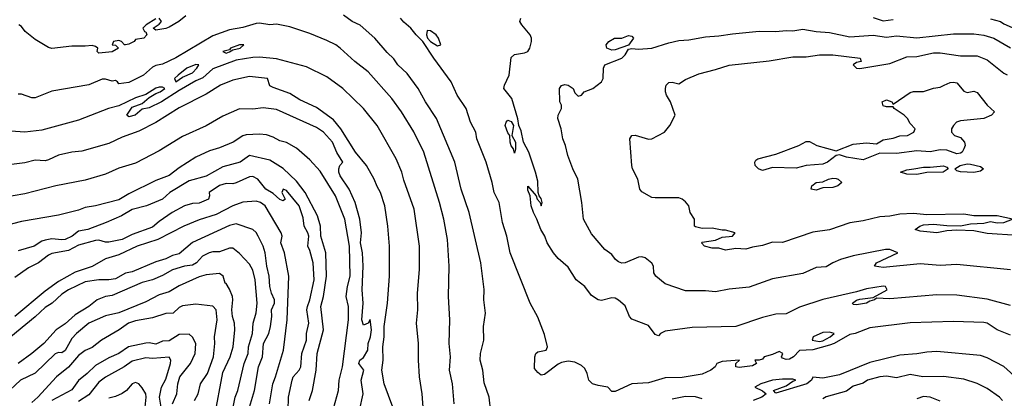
# Model space of a CAD drawing. Header units: metres. Extents: x -46681 to -43747, y -240911 to -237677.
# Tile 438 of 656: x -44839 to -44693, y -239564 to -239508. Entities that reach past the tile are written whole.
import ezdxf

# ---------------------------------------------------------------- set-up
doc = ezdxf.new("R2010")
doc.units = ezdxf.units.M
doc.layers.add('CONTOUR_INDEX', color=1, linetype='Continuous')
doc.layers.add('CONTOUR_INTER', color=3, linetype='Continuous')

msp = doc.modelspace()

# ---------------------------------------------------------------- linework, layer by layer
at = {"layer": 'CONTOUR_INDEX'}
for points, elevation in [([(-44691.6, -239554.8), (-44693.6, -239554.02), (-44695.1, -239553.02), (-44695.6, -239552.9), (-44700.1, -239552.73), (-44706.6, -239552.97), (-44712.6, -239553.69), (-44714.77, -239554.52), (-44715.6, -239554.7), (-44717.91, -239556.02), (-44718.6, -239556.26), (-44721.1, -239556.99), (-44723.1, -239557.07), (-44723.96, -239558.02), (-44724.6, -239558.37), (-44725.1, -239558.43), (-44725.6, -239558.2), (-44725.78, -239558.02), (-44725.59, -239557.52), (-44726.1, -239557.2), (-44727.1, -239557.68), (-44728.35, -239558.02), (-44728.6, -239558.37), (-44729.1, -239558.51), (-44729.77, -239558.52), (-44729.49, -239559.02), (-44730.1, -239559.38), (-44732.1, -239559.63), (-44732.6, -239559.53), (-44732.59, -239559.02), (-44732.02, -239558.52), (-44734.6, -239558.69), (-44735.42, -239559.02), (-44735.65, -239559.52), (-44736.29, -239560.02), (-44737.6, -239560.61), (-44740.6, -239561.09), (-44743.1, -239561.16), (-44745.6, -239561.88), (-44748.1, -239562.04), (-44750.6, -239563.19), (-44751.1, -239563.21), (-44751.69, -239562.52), (-44753.1, -239562.31), (-44753.95, -239562.02), (-44754.5, -239561.52), (-44754.75, -239560.52), (-44755.1, -239559.76), (-44755.6, -239559.33), (-44756.6, -239558.81), (-44757.6, -239558.68), (-44758.6, -239558.86), (-44759.1, -239559.1), (-44761.1, -239560.67), (-44761.6, -239560.73), (-44762.1, -239560.36), (-44762.6, -239559.75), (-44762.56, -239558.02), (-44762.4, -239557.52), (-44762.1, -239557.29), (-44760.86, -239557.02), (-44760.66, -239556.52), (-44761.1, -239554.68), (-44762.1, -239552.11), (-44763.24, -239550.02), (-44766.23, -239542.52), (-44766.75, -239540.02), (-44767.38, -239538.02), (-44767.86, -239535.02), (-44768.64, -239533.52), (-44768.94, -239532.02), (-44769.81, -239529.02), (-44771.21, -239525.52), (-44771.38, -239524.52), (-44772.15, -239523.02), (-44772.81, -239521.02), (-44774.13, -239519.02), (-44775.06, -239517.02), (-44777.61, -239513.52), (-44779.26, -239511.02), (-44780.28, -239510.02), (-44781.03, -239509.02), (-44782.1, -239508.12), (-44782.62, -239507.52)], 105), ([(-44778.6, -239509.39), (-44778.71, -239510.02), (-44778.55, -239510.52), (-44778.13, -239511.02), (-44777.1, -239511.69), (-44776.6, -239511.53), (-44776.94, -239510.52), (-44777.27, -239510.02), (-44778.1, -239509.41), (-44778.6, -239509.39)], 105), ([(-44788.7, -239566.02), (-44788.16, -239563.52), (-44788.44, -239561.52), (-44788.07, -239560.02), (-44788.8, -239559.02), (-44788.64, -239558.52), (-44788.1, -239558.11), (-44787.49, -239557.02), (-44787.43, -239556.02), (-44787.05, -239555.02), (-44786.94, -239554.02), (-44787.1, -239552.45), (-44787.44, -239553.02), (-44788.1, -239553.3), (-44788.37, -239552.52), (-44788.17, -239550.02), (-44788.3, -239548.02), (-44788.16, -239544.52), (-44788.25, -239542.52), (-44788.54, -239541.02), (-44788.43, -239539.52), (-44788.66, -239537.52), (-44789.34, -239535.02), (-44790.27, -239533.02), (-44791.6, -239531.02), (-44791.77, -239530.52), (-44791.8, -239530.02), (-44791.65, -239529.52), (-44791.19, -239529.02), (-44792.1, -239527.56), (-44792.74, -239526.02), (-44794.1, -239524.52), (-44795.1, -239523.83), (-44801.1, -239521.18), (-44803.1, -239520.93), (-44804.6, -239521.11), (-44806.6, -239521.07), (-44809.1, -239522.13), (-44811.6, -239523.6), (-44815.1, -239525.16), (-44818.6, -239527.3), (-44822.1, -239529.16), (-44824.6, -239529.88), (-44826.6, -239530.81), (-44829.6, -239531.68), (-44833.98, -239532.52), (-44838.6, -239533.71), (-44842.1, -239534.31)], 100), ([(-44805.26, -239566.02), (-44804.36, -239563.02), (-44803.76, -239559.52), (-44803.16, -239558.02), (-44803.02, -239556.02), (-44802.24, -239554.52), (-44801.96, -239553.52), (-44801.78, -239552.02), (-44801.82, -239551.02), (-44801.39, -239550.02), (-44801.37, -239549.52), (-44801.83, -239548.52), (-44802.08, -239547.52), (-44802.17, -239546.02), (-44802.54, -239544.52), (-44802.76, -239542.52), (-44803.07, -239541.52), (-44803.8, -239540.02), (-44804.1, -239539.51), (-44804.6, -239539.03), (-44807.1, -239538.2), (-44808.1, -239538.47), (-44813.6, -239541), (-44815.6, -239542.67), (-44816.6, -239542.91), (-44817.6, -239543.42), (-44819.1, -239543.87), (-44822.6, -239545.36), (-44823.6, -239545.57), (-44825.1, -239546.37), (-44826.1, -239546.56), (-44827.6, -239546.55), (-44829.6, -239546.85), (-44832.1, -239548.04), (-44833.1, -239548.68), (-44834.55, -239550.02), (-44835.6, -239550.68), (-44837.1, -239552.07), (-44842.1, -239556.17)], 95), ([(-44719.6, -239554.41), (-44721.07, -239555.02), (-44721.2, -239555.52), (-44720.1, -239555.72), (-44719.6, -239555.61), (-44718.52, -239555.02), (-44717.91, -239554.52), (-44718.6, -239554.35), (-44719.6, -239554.41)], 105), ([(-44818.3, -239565.52), (-44818.52, -239564.02), (-44818.26, -239562.52), (-44817.6, -239561.35), (-44816.89, -239559.02), (-44816.84, -239558.52), (-44817.1, -239558.08), (-44819.6, -239558.29), (-44820.6, -239558.16), (-44822.6, -239558.65), (-44823.82, -239559.52), (-44826.6, -239561.05), (-44827.6, -239561.78), (-44829.1, -239563.66), (-44830.6, -239564.7)], 90)]:
    msp.add_lwpolyline(points, dxfattribs=dict(at, elevation=elevation))
at = {"layer": 'CONTOUR_INTER'}
for points, elevation in [([(-44814.6, -239507.21), (-44815.65, -239508.02), (-44817.1, -239508.87), (-44817.6, -239509.09), (-44819.1, -239509.34), (-44819.47, -239509.02), (-44818.6, -239508.42), (-44818.26, -239508.02), (-44818.58, -239507.52)], 104), ([(-44769.1, -239566.2), (-44769.35, -239564.02), (-44770.1, -239561.9), (-44770.32, -239560.02), (-44770.69, -239558.52), (-44770.67, -239557.52), (-44770.19, -239555.52), (-44770.23, -239553.52), (-44769.91, -239551.52), (-44770.16, -239549.52), (-44770.1, -239547.96), (-44770.6, -239544.02), (-44772.36, -239536.52), (-44773.55, -239533.02), (-44774.51, -239529.02), (-44777.25, -239522.52), (-44778.86, -239520.02), (-44779.97, -239518.02), (-44781.6, -239515.81), (-44782.98, -239514.52), (-44783.6, -239513.62), (-44784.6, -239512.66), (-44786.42, -239510.52), (-44788.6, -239508.61), (-44789.82, -239508.02), (-44791.1, -239507.1)], 104), ([(-44712.1, -239507.43), (-44710.6, -239507.95), (-44709.1, -239507.75)], 106), ([(-44774.6, -239565.02), (-44774.86, -239562.02), (-44775.28, -239560.02), (-44775.14, -239558.02), (-44775.32, -239556.02), (-44775.22, -239552.52), (-44775.44, -239549.02), (-44775.35, -239544.52), (-44775.58, -239540.52), (-44776.14, -239537.52), (-44776.76, -239535.02), (-44779.12, -239527.52), (-44780.6, -239524.49), (-44782.45, -239521.52), (-44783.87, -239519.52), (-44787.4, -239515.52), (-44789.4, -239514.02), (-44791.6, -239512.01), (-44792.24, -239511.52), (-44793.6, -239510.85), (-44796.1, -239509.82), (-44799.1, -239508.84), (-44801.1, -239508.43), (-44802.1, -239508.55), (-44803.6, -239508.29), (-44804.1, -239508.35), (-44806.1, -239508.94), (-44808.1, -239509.28), (-44810.6, -239510.16), (-44816.1, -239513.44), (-44818.1, -239514.41), (-44819.1, -239514.59), (-44819.6, -239514.84), (-44820.93, -239516.02), (-44823.1, -239517.14), (-44824.6, -239517.34), (-44824.79, -239517.02), (-44825.1, -239516.82), (-44825.6, -239516.92), (-44826.6, -239516.64), (-44827.1, -239516.65), (-44829.1, -239517.5), (-44834.6, -239518.43), (-44837.1, -239519.42), (-44837.6, -239519.4), (-44839.1, -239518.88), (-44839.6, -239518.86)], 103), ([(-44819.1, -239507.62), (-44820.54, -239508.52), (-44821.02, -239509.02), (-44820.78, -239509.52), (-44820.6, -239509.57), (-44820.43, -239510.02), (-44820.88, -239510.52), (-44822.1, -239510.74), (-44822.33, -239511.02), (-44823.1, -239511.42), (-44823.6, -239511.54), (-44823.76, -239511.52), (-44824.21, -239511.02), (-44824.6, -239510.89), (-44825.4, -239511.02), (-44825.59, -239511.52), (-44825.1, -239511.59), (-44824.67, -239512.02), (-44825.6, -239512.58), (-44827.6, -239512.78), (-44827.81, -239512.52), (-44827.76, -239512.02), (-44828.1, -239511.76), (-44828.6, -239511.62), (-44829.6, -239511.74), (-44831.6, -239511.73), (-44834.6, -239512.07), (-44835.1, -239511.91), (-44837.1, -239510.73), (-44838.56, -239509.52), (-44839.1, -239508.8), (-44839.51, -239508.52)], 104), ([(-44691.6, -239550.37), (-44695.1, -239549.4), (-44699.6, -239548.83), (-44702.6, -239548.77), (-44709.6, -239549.38), (-44711.6, -239549.27), (-44711.88, -239549.52), (-44712.6, -239549.7), (-44713.1, -239550.03), (-44714.6, -239550.29), (-44715.1, -239550.24), (-44715.2, -239550.02), (-44714.6, -239549.59), (-44714.1, -239549.41), (-44712.1, -239549.17), (-44710.01, -239548.02), (-44710.24, -239547.52), (-44710.6, -239547.47), (-44713.1, -239547.87), (-44714.6, -239548.34), (-44719.6, -239549.49), (-44723.1, -239550.63), (-44725.1, -239551.61), (-44726.6, -239551.64), (-44728.6, -239552.17), (-44732.6, -239553.51), (-44739.1, -239553.63), (-44743.1, -239554.2), (-44743.83, -239554.52), (-44744.1, -239554.87), (-44744.6, -239554.7), (-44745.6, -239553.37), (-44748.1, -239552.41), (-44748.43, -239552.02), (-44749.1, -239550.4), (-44750.1, -239549.57), (-44750.6, -239549.3), (-44751.1, -239549.24), (-44752.6, -239549.63), (-44753.1, -239549.53), (-44754.1, -239548.86), (-44755.1, -239547.52), (-44756.39, -239546.52), (-44757.6, -239544.68), (-44759.1, -239543.38), (-44759.78, -239542.52), (-44760.71, -239541.02), (-44761.06, -239540.02), (-44761.69, -239539.02), (-44762.25, -239537.52), (-44762.78, -239536.52), (-44763.13, -239535.52), (-44763.27, -239534.02), (-44763.6, -239533.17), (-44763.6, -239532.59), (-44762.35, -239534.02), (-44762.2, -239534.52), (-44761.77, -239535.02), (-44761.6, -239535.49), (-44761.48, -239535.02), (-44761.6, -239534.43), (-44761.93, -239534.02), (-44762.04, -239533.52), (-44762.1, -239531.86), (-44762.44, -239530.52), (-44763.47, -239527.52), (-44764.25, -239526.02), (-44764.6, -239524.36), (-44764.95, -239523.52), (-44765.1, -239522.54), (-44765.99, -239519.52), (-44767.19, -239518.02), (-44767.1, -239517.52), (-44766.38, -239516.02), (-44766.1, -239513.42), (-44765.6, -239512.97), (-44764.1, -239512.72), (-44763.61, -239512.52), (-44763.33, -239512.02), (-44763.05, -239511.02), (-44763.04, -239510.52), (-44763.27, -239510.02), (-44764.51, -239508.52), (-44764.79, -239508.02), (-44764.65, -239507.52)], 106), ([(-44694.6, -239507.64), (-44693.12, -239508.02), (-44692.6, -239508.37), (-44689.6, -239509.73)], 106), ([(-44691.6, -239545.05), (-44699.6, -239544.24), (-44702.1, -239544.42), (-44705.1, -239544.14), (-44710.6, -239544.72), (-44711.89, -239544.52), (-44711.62, -239544.02), (-44708.44, -239542.52), (-44709.6, -239542), (-44710.25, -239542.02), (-44715.1, -239542.96), (-44716.96, -239543.52), (-44718.11, -239544.02), (-44719.1, -239544.63), (-44720.6, -239544.72), (-44722.6, -239545.6), (-44727.1, -239546.37), (-44730.6, -239547.62), (-44733.6, -239547.93), (-44735.6, -239548.35), (-44737.1, -239548.18), (-44740.1, -239548.2), (-44743.1, -239547.13), (-44744.53, -239546.02), (-44744.8, -239545.52), (-44744.88, -239544.52), (-44745.1, -239544.07), (-44746.1, -239543.28), (-44746.6, -239543.12), (-44747.1, -239543.15), (-44749.1, -239544.02), (-44749.6, -239544.04), (-44750.1, -239543.88), (-44750.55, -239543.52), (-44751.1, -239542.79), (-44752.1, -239542.02), (-44754.1, -239539.71), (-44755.3, -239537.52), (-44755.57, -239535.02), (-44756.16, -239531.52), (-44756.89, -239530.02), (-44757.65, -239528.02), (-44757.99, -239526.52), (-44758.39, -239525.52), (-44758.62, -239524.02), (-44759.13, -239522.52), (-44759.1, -239522.01), (-44758.58, -239521.02), (-44758.57, -239520.52), (-44758.85, -239520.02), (-44758.89, -239518.02), (-44758.6, -239517.58), (-44758.1, -239517.45), (-44757.6, -239517.51), (-44756.85, -239518.02), (-44756.6, -239518.67), (-44756.1, -239519.16), (-44755.6, -239519.01), (-44755.21, -239518.52), (-44753.92, -239518.02), (-44752.62, -239517.02), (-44752.36, -239516.52), (-44752.3, -239515.02), (-44752.1, -239514.52), (-44749.6, -239513.52), (-44749.11, -239513.02), (-44748.6, -239512.15), (-44748.1, -239512.05), (-44747.1, -239512.17), (-44745.1, -239512.03), (-44742.6, -239511.2), (-44741.1, -239510.88), (-44739.6, -239510.76), (-44737.1, -239510.34), (-44735.1, -239510.2), (-44733.1, -239509.86), (-44729.1, -239509.46), (-44726.6, -239509.54), (-44725.1, -239509.37), (-44724.1, -239509.42), (-44722.6, -239509.18), (-44720.6, -239509.52), (-44718.6, -239509.67), (-44715.6, -239510.33), (-44712.1, -239510.09), (-44710.1, -239510.36), (-44708.6, -239510.2), (-44705.6, -239510.48), (-44700.1, -239509.86), (-44697.1, -239509.88), (-44695.6, -239510.09), (-44694.1, -239510.55), (-44691.6, -239511.95)], 107), ([(-44750.66, -239510.52), (-44749.6, -239510.51), (-44748.6, -239510.14), (-44748.1, -239510.21), (-44747.83, -239510.52), (-44748.6, -239511.58), (-44750.6, -239512.26), (-44751.1, -239512.3), (-44751.84, -239512.02), (-44751.91, -239511.52), (-44751.51, -239511.02), (-44750.66, -239510.52)], 107), ([(-44806.6, -239511.51), (-44807.94, -239512.02), (-44808.1, -239512.26), (-44809.07, -239512.52), (-44808.6, -239512.74), (-44808.1, -239512.58), (-44807.6, -239512.27), (-44806.5, -239512.02), (-44805.96, -239511.52), (-44806.6, -239511.51)], 102), ([(-44690.6, -239539.96), (-44695.1, -239539.65), (-44697.1, -239539.23), (-44699.6, -239539.13), (-44701.1, -239539.22), (-44702.6, -239539.53), (-44705.1, -239539.3), (-44705.85, -239539.02), (-44705.13, -239538.52), (-44704.6, -239538.37), (-44703.1, -239538.23), (-44701.1, -239538.45), (-44699.1, -239538.48), (-44697.6, -239538.19), (-44695.6, -239538.08), (-44694.6, -239537.86), (-44693.6, -239538.06), (-44692.6, -239538.02), (-44691.32, -239537.52), (-44693.6, -239536.99), (-44697.1, -239536.98), (-44698.6, -239536.76), (-44704.1, -239536.86), (-44706.1, -239536.68), (-44708.1, -239536.77), (-44709.6, -239537.07), (-44711.1, -239537.15), (-44713.6, -239537.77), (-44715.6, -239538.03), (-44718.6, -239539.07), (-44721.1, -239539.42), (-44725.6, -239540.96), (-44727.1, -239540.93), (-44728.6, -239541.45), (-44730.1, -239541.66), (-44731.1, -239541.95), (-44732.6, -239541.89), (-44734.1, -239542.1), (-44735.1, -239541.83), (-44736.1, -239541.82), (-44737.26, -239541.52), (-44737.72, -239541.02), (-44737.6, -239540.93), (-44735.6, -239540.62), (-44734.6, -239540.18), (-44733.1, -239540.04), (-44732.66, -239539.52), (-44734.1, -239539.12), (-44734.6, -239539.14), (-44736.1, -239538.86), (-44737.6, -239538.88), (-44738.6, -239538.66), (-44738.76, -239538.52), (-44738.75, -239537.52), (-44739.37, -239536.52), (-44739.61, -239535.52), (-44740.1, -239534.9), (-44740.6, -239534.53), (-44741.1, -239534.3), (-44744.6, -239534.34), (-44745.1, -239534.25), (-44746.6, -239533.42), (-44746.91, -239533.02), (-44747.19, -239531.52), (-44747.98, -239530.02), (-44748.09, -239529.52), (-44748.41, -239525.52), (-44748.1, -239525.04), (-44747.6, -239525), (-44745.6, -239525.58), (-44745.1, -239525.51), (-44743.21, -239524.52), (-44742.43, -239523.52), (-44741.64, -239522.02), (-44742.35, -239520.02), (-44742.91, -239519.02), (-44743.06, -239518.52), (-44743.09, -239518.02), (-44742.96, -239517.52), (-44742.6, -239517.15), (-44742.1, -239517.1), (-44741.1, -239517.32), (-44740.1, -239516.7), (-44738.1, -239515.85), (-44735.6, -239515.21), (-44733.6, -239514.54), (-44727.6, -239513.9), (-44724.1, -239513.33), (-44722.1, -239513.29), (-44720.1, -239513.01), (-44718.1, -239513.02), (-44714.03, -239513.52), (-44713.9, -239514.02), (-44714.6, -239514.17), (-44715.1, -239514.52), (-44714.6, -239514.99), (-44714.1, -239515.03), (-44709.6, -239514.28), (-44707.1, -239513.29), (-44705.6, -239513.27), (-44703.1, -239512.71), (-44702.1, -239512.73), (-44699.1, -239513.15), (-44696.6, -239513.15), (-44695.1, -239513.73), (-44692.6, -239515.72), (-44692.1, -239516)], 108), ([(-44778.77, -239571.52), (-44779.38, -239563.52), (-44779.75, -239561.02), (-44779.93, -239558.52), (-44779.89, -239556.02), (-44780.19, -239553.02), (-44779.99, -239551.02), (-44780.04, -239548.52), (-44779.74, -239545.02), (-44779.75, -239541.52), (-44780.56, -239536.02), (-44782.1, -239531.67), (-44782.39, -239530.52), (-44783.24, -239528.52), (-44786.06, -239523.52), (-44788.13, -239521.02), (-44791.22, -239518.02), (-44793.6, -239516.31), (-44796.6, -239514.81), (-44801.1, -239513.63), (-44803.6, -239513.35), (-44804.6, -239513.39), (-44807.1, -239513.82), (-44810.6, -239515.1), (-44812.1, -239516.46), (-44813.1, -239516.9), (-44815.6, -239518.33), (-44818.25, -239520.02), (-44820.1, -239520.92), (-44821.1, -239521.1), (-44822.16, -239522.02), (-44823.1, -239522.24), (-44823.41, -239522.02), (-44822.6, -239520.83), (-44821.1, -239520.28), (-44820.1, -239519.39), (-44819.1, -239518.75), (-44818.44, -239518.52), (-44817.74, -239518.02), (-44818.1, -239517.81), (-44818.6, -239517.81), (-44819.1, -239517.96), (-44820.6, -239518.92), (-44822.1, -239519.41), (-44824.6, -239520.62), (-44826.15, -239521.02), (-44830.6, -239522.76), (-44836.1, -239524.25), (-44838.6, -239524.53), (-44842.1, -239524.31)], 102), ([(-44813.1, -239514.44), (-44814.45, -239515.02), (-44815.76, -239516.02), (-44816.28, -239516.52), (-44816.1, -239517.02), (-44815.1, -239516.33), (-44813.6, -239515.7), (-44812.95, -239515.02), (-44812.69, -239514.52), (-44813.1, -239514.44)], 102), ([(-44783.73, -239565.52), (-44785.04, -239562.02), (-44785.4, -239560.02), (-44785.2, -239558.52), (-44785.23, -239556.52), (-44785.04, -239555.02), (-44785.02, -239553.52), (-44784.55, -239550.02), (-44784.24, -239546.02), (-44784.25, -239541.52), (-44784.47, -239538.52), (-44784.94, -239535.52), (-44785.57, -239533.52), (-44786.1, -239532.61), (-44786.53, -239531.52), (-44787.66, -239529.52), (-44789.33, -239527.52), (-44791.51, -239524.02), (-44792.6, -239522.69), (-44795.1, -239520.86), (-44797.6, -239519.74), (-44799.1, -239518.75), (-44801.6, -239517.9), (-44802.1, -239517.62), (-44802.43, -239516.52), (-44805.1, -239516.23), (-44807.6, -239516.78), (-44809.44, -239517.52), (-44811.6, -239518.86), (-44815.6, -239520.89), (-44819.1, -239523.08), (-44821.6, -239524.38), (-44824.1, -239525.3), (-44826.1, -239526.21), (-44830.1, -239527.36), (-44831.6, -239527.52), (-44833.6, -239527.94), (-44835.1, -239528.68), (-44835.6, -239528.8), (-44837.1, -239528.69), (-44838.6, -239529.11), (-44840.6, -239529.35)], 101), ([(-44701.49, -239517.52), (-44700.6, -239517.13), (-44700.1, -239517.08), (-44699.6, -239517.19), (-44698.6, -239518.42), (-44698.1, -239518.6), (-44697.1, -239518.41), (-44696.6, -239518.6), (-44695.1, -239520.49), (-44694.01, -239521.52), (-44694.44, -239522.02), (-44695.6, -239522.51), (-44699.1, -239522.87), (-44699.66, -239523.02), (-44700.1, -239523.52), (-44700.43, -239524.02), (-44700.44, -239524.52), (-44699.95, -239525.02), (-44699.1, -239525.34), (-44698.46, -239526.02), (-44698.38, -239526.52), (-44698.56, -239527.02), (-44698.83, -239527.52), (-44699.1, -239527.68), (-44699.6, -239527.75), (-44701.1, -239527.23), (-44702.1, -239527.18), (-44703.6, -239527.46), (-44705.6, -239527.34), (-44708.6, -239527.7), (-44711.1, -239527.66), (-44713.6, -239528.64), (-44716.1, -239528.24), (-44717.1, -239527.93), (-44717.6, -239527.99), (-44718.91, -239529.02), (-44719.6, -239529.3), (-44722.1, -239529.48), (-44723.6, -239529.92), (-44727.1, -239529.79), (-44728.6, -239530.25), (-44729.2, -239530.02), (-44729.7, -239529.52), (-44729.76, -239529.02), (-44729.6, -239528.72), (-44729.3, -239528.52), (-44726.6, -239527.79), (-44723.21, -239526.52), (-44722.1, -239525.94), (-44721.6, -239525.93), (-44720.52, -239526.52), (-44717.6, -239527.33), (-44715.1, -239526.33), (-44713.1, -239526.12), (-44711.6, -239526.25), (-44710.6, -239525.68), (-44709.1, -239525.43), (-44708.1, -239525.09), (-44706.96, -239525.02), (-44706.02, -239524.52), (-44705.86, -239524.02), (-44706.6, -239523.22), (-44706.99, -239522.52), (-44707.48, -239522.02), (-44708.96, -239521.02), (-44709.1, -239520.77), (-44710.1, -239520.78), (-44710.6, -239520.61), (-44710.75, -239520.02), (-44710.1, -239519.72), (-44709.33, -239520.02), (-44709.1, -239520.34), (-44706.6, -239518.6), (-44706.1, -239518.46), (-44704.6, -239518.49), (-44703.1, -239517.97), (-44702.1, -239517.83), (-44701.49, -239517.52)], 109), ([(-44766.85, -239523.02), (-44766.6, -239522.73), (-44766.1, -239522.95), (-44765.75, -239523.52), (-44765.97, -239525.02), (-44765.43, -239526.02), (-44765.45, -239527.02), (-44765.6, -239527.66), (-44765.75, -239527.02), (-44766.1, -239526.58), (-44766.25, -239526.02), (-44766.3, -239525.02), (-44766.6, -239524.61), (-44766.97, -239523.52), (-44766.85, -239523.02)], 106), ([(-44793.08, -239567.52), (-44791.85, -239563.02), (-44791.74, -239561.52), (-44791.26, -239559.52), (-44790.37, -239552.52), (-44790.35, -239550.52), (-44790.69, -239549.02), (-44790.51, -239547.52), (-44790.11, -239546.02), (-44790.19, -239541.52), (-44790.91, -239537.52), (-44792.27, -239534.02), (-44794.6, -239530.34), (-44796.1, -239528.68), (-44798.1, -239526.93), (-44799.6, -239526.1), (-44800.6, -239525.81), (-44801.6, -239525.27), (-44802.6, -239524.94), (-44803.6, -239524.81), (-44805.6, -239524.94), (-44806.1, -239525.1), (-44807.55, -239526.02), (-44809.6, -239526.85), (-44811.1, -239527.3), (-44813.1, -239528.27), (-44815.6, -239529.83), (-44817.1, -239531.01), (-44819.1, -239531.74), (-44823.1, -239533.71), (-44824.6, -239534.62), (-44828.1, -239535.49), (-44829.6, -239535.74), (-44830.6, -239536.18), (-44833.6, -239536.92), (-44839.1, -239537.83), (-44841.6, -239538.5)], 99), ([(-44796.2, -239564.52), (-44795.72, -239563.02), (-44795.16, -239560.02), (-44795.03, -239557.52), (-44794.09, -239554.02), (-44794.46, -239550.52), (-44794.06, -239549.02), (-44793.61, -239546.02), (-44793.72, -239542.52), (-44794.46, -239540.02), (-44794.54, -239538.52), (-44794.98, -239537.02), (-44796.8, -239533.52), (-44798.1, -239531.83), (-44800.1, -239529.97), (-44802.1, -239528.71), (-44805.1, -239528.02), (-44806.53, -239529.02), (-44809.1, -239529.72), (-44811.6, -239531.09), (-44814.1, -239531.8), (-44817, -239533.52), (-44818.1, -239534.52), (-44820.49, -239535.52), (-44822.6, -239536.06), (-44824.2, -239537.02), (-44826.48, -239538.02), (-44829.22, -239539.02), (-44830.6, -239539.31), (-44831.54, -239540.02), (-44832.6, -239540.51), (-44833.1, -239540.57), (-44834.6, -239540.44), (-44835.6, -239540.61), (-44836.1, -239540.78), (-44837.24, -239541.52), (-44839.6, -239542.22)], 98), ([(-44699.12, -239529.52), (-44698.1, -239529.25), (-44697.6, -239529.28), (-44696.1, -239529.63), (-44695.64, -239530.02), (-44696.1, -239530.37), (-44697.1, -239530.53), (-44699.1, -239530.47), (-44699.6, -239530.3), (-44699.94, -239530.02), (-44699.12, -239529.52)], 109), ([(-44706.03, -239530.02), (-44704.6, -239529.74), (-44703.6, -239529.76), (-44701.6, -239529.54), (-44701.1, -239529.77), (-44700.93, -239530.02), (-44701.65, -239530.52), (-44704.1, -239530.57), (-44705.6, -239530.85), (-44707.1, -239530.81), (-44708.03, -239530.52), (-44707.1, -239530.17), (-44706.03, -239530.02)], 109), ([(-44799.34, -239566.02), (-44799.29, -239564.02), (-44798.74, -239561.52), (-44798.6, -239560.98), (-44797.7, -239560.02), (-44797.48, -239559.52), (-44797.32, -239557.52), (-44796.63, -239555.52), (-44796.6, -239554.52), (-44796.29, -239553.02), (-44796.55, -239551.02), (-44796.49, -239550.52), (-44796.12, -239549.52), (-44795.48, -239546.52), (-44795.63, -239544.02), (-44796.1, -239542.15), (-44796.41, -239541.52), (-44796.29, -239540.02), (-44796.4, -239539.52), (-44796.98, -239538.52), (-44797.1, -239537.29), (-44797.71, -239535.52), (-44799.6, -239533.25), (-44800.1, -239533.05), (-44800.27, -239533.52), (-44799.78, -239534.52), (-44800.1, -239534.75), (-44800.6, -239534.59), (-44801.6, -239533.67), (-44802.7, -239533.02), (-44803.86, -239531.52), (-44804.6, -239531.14), (-44805.1, -239531.21), (-44807.1, -239532.1), (-44807.6, -239532.22), (-44808.6, -239532.18), (-44809.6, -239532.48), (-44811.11, -239533.52), (-44811.08, -239534.02), (-44811.23, -239534.52), (-44812.6, -239535.14), (-44813.6, -239535.18), (-44814.8, -239535.52), (-44816.65, -239536.52), (-44818.6, -239537.84), (-44819.6, -239538.7), (-44822.6, -239539.77), (-44824.1, -239540.54), (-44826.1, -239540.91), (-44826.6, -239540.91), (-44827.6, -239540.61), (-44828.1, -239540.7), (-44830.6, -239541.38), (-44832.1, -239542.19), (-44834.6, -239542.64), (-44835.1, -239542.86), (-44836.59, -239544.02), (-44838.1, -239544.77), (-44840.1, -239546.22)], 97), ([(-44718.74, -239531.52), (-44718.1, -239531.38), (-44717.6, -239531.44), (-44717.34, -239531.52), (-44716.79, -239532.02), (-44717.35, -239532.52), (-44718.1, -239532.78), (-44719.6, -239532.83), (-44720.6, -239533.2), (-44721.35, -239533.02), (-44721.26, -239532.52), (-44720.6, -239532.02), (-44719.6, -239531.92), (-44718.74, -239531.52)], 109), ([(-44802.13, -239565.02), (-44801.64, -239562.02), (-44801.22, -239561.02), (-44800.06, -239557.02), (-44799.5, -239552.52), (-44799.24, -239546.02), (-44799.91, -239542.52), (-44800.42, -239541.02), (-44800.25, -239540.02), (-44800.39, -239539.52), (-44802.79, -239535.52), (-44803.46, -239535.02), (-44804.1, -239534.82), (-44806.1, -239534.99), (-44807.6, -239535.51), (-44810.1, -239536.8), (-44812.6, -239537.6), (-44814.89, -239538.52), (-44818.8, -239540.52), (-44821.87, -239541.52), (-44824.6, -239542.8), (-44826.6, -239543.42), (-44828.6, -239544.56), (-44831.1, -239545.42), (-44833.6, -239546.78), (-44835.6, -239548.23), (-44840.1, -239552.02)], 96), ([(-44807.93, -239567.52), (-44807.27, -239564.02), (-44806.88, -239563.02), (-44805.9, -239559.02), (-44805.29, -239557.52), (-44805.27, -239556.52), (-44804.69, -239554.52), (-44804.58, -239553.02), (-44804.1, -239551.44), (-44803.97, -239550.02), (-44804.27, -239546.52), (-44804.6, -239545.09), (-44805.1, -239544.22), (-44806.6, -239542.61), (-44807.6, -239541.81), (-44808.1, -239541.83), (-44809.6, -239542.37), (-44810.6, -239542.38), (-44811.15, -239542.52), (-44812.11, -239543.02), (-44813, -239544.02), (-44813.6, -239544.34), (-44814.81, -239544.52), (-44816.6, -239545.03), (-44818.1, -239545.9), (-44819.6, -239546.52), (-44821.1, -239546.94), (-44825.6, -239548.88), (-44826.6, -239549.05), (-44827.83, -239549.52), (-44829.1, -239550.5), (-44831.1, -239551.77), (-44832.6, -239553.12), (-44833.93, -239554.02), (-44835.81, -239556.02), (-44837.58, -239557.52), (-44839.6, -239559)], 94), ([(-44810.36, -239567.02), (-44809.1, -239560.37), (-44808.02, -239558.02), (-44807.56, -239556.52), (-44807.29, -239554.02), (-44807.35, -239553.02), (-44807.67, -239552.02), (-44807.75, -239551.02), (-44807.58, -239549.52), (-44807.63, -239549.02), (-44808.1, -239547.92), (-44808.6, -239547.1), (-44808.76, -239547.02), (-44809.04, -239546.02), (-44809.6, -239545.61), (-44811.6, -239545.79), (-44812.6, -239546.08), (-44815.6, -239547.43), (-44817.1, -239548.33), (-44818.6, -239548.8), (-44820.6, -239549.83), (-44824.6, -239551.44), (-44826.6, -239551.92), (-44829.1, -239552.99), (-44830.91, -239554.52), (-44831.6, -239555.27), (-44832.6, -239557.08), (-44833.1, -239557.4), (-44833.6, -239557.39), (-44834.1, -239557.56), (-44837.1, -239560.43), (-44839.27, -239561.52), (-44841.6, -239563.66)], 93), ([(-44813.31, -239564.52), (-44812.77, -239563.52), (-44812.41, -239562.02), (-44811.4, -239560.52), (-44810.47, -239558.02), (-44810.27, -239556.02), (-44810.34, -239555.02), (-44809.96, -239552.52), (-44810.1, -239551.02), (-44810.6, -239550.45), (-44813.1, -239550.16), (-44815.1, -239550.44), (-44815.6, -239550.68), (-44816.51, -239551.52), (-44817.6, -239551.54), (-44819.6, -239552.21), (-44822.1, -239552.67), (-44823.15, -239553.02), (-44824.54, -239554.02), (-44827.18, -239555.52), (-44828.6, -239556.61), (-44829.6, -239557.1), (-44830.6, -239557.81), (-44832.1, -239559.57), (-44833.92, -239561.02), (-44836.68, -239564.02), (-44837.6, -239564.83)], 92), ([(-44816.59, -239565.02), (-44815.94, -239563.52), (-44815.81, -239562.02), (-44815.52, -239561.02), (-44813.93, -239559.02), (-44813.21, -239557.52), (-44813.12, -239556.02), (-44813.6, -239555.08), (-44814.1, -239554.66), (-44815.6, -239554.68), (-44817.1, -239555.61), (-44818.1, -239555.69), (-44819.1, -239556.12), (-44820.1, -239555.95), (-44820.6, -239556), (-44823.16, -239556.52), (-44824.6, -239557.54), (-44826.1, -239558.19), (-44828.1, -239559.3), (-44829.31, -239560.52), (-44830.6, -239561.57), (-44831.6, -239562.94), (-44834.6, -239564.52)], 91), ([(-44690.6, -239561.32), (-44692.6, -239559.47), (-44695.1, -239558.16), (-44696.1, -239557.83), (-44702.6, -239557.24), (-44704.1, -239557.3), (-44705.6, -239557.57), (-44708.1, -239557.75), (-44712.6, -239558.84), (-44717.1, -239560.69), (-44719.6, -239561.22), (-44721.1, -239561.05), (-44721.31, -239561.52), (-44721.99, -239562.02), (-44726.6, -239563.44), (-44726.99, -239563.02), (-44725.1, -239562.32), (-44724.1, -239561.65), (-44723.65, -239561.52), (-44724.1, -239561.33), (-44725.6, -239561.36), (-44727.11, -239561.52), (-44728.87, -239562.02), (-44729.74, -239562.52), (-44728.6, -239563.07), (-44728.07, -239563.52), (-44728.71, -239564.02), (-44730, -239564.52)], 104), ([(-44692.81, -239564.52), (-44693.28, -239564.02), (-44695.1, -239562.72), (-44696.6, -239562.01), (-44698.6, -239561.37), (-44701.6, -239560.94), (-44704.7, -239561.02), (-44706.6, -239560.63), (-44708.6, -239561.16), (-44710.1, -239560.91), (-44711.1, -239560.98), (-44712.95, -239561.52), (-44713.6, -239561.93), (-44715.1, -239562.37), (-44716.1, -239563.13), (-44719.1, -239563.96), (-44719.6, -239564.27)], 103), ([(-44820.76, -239566.52), (-44820.55, -239564.02), (-44820.6, -239563.52), (-44821.1, -239562.62), (-44821.6, -239562.04), (-44822.1, -239561.85), (-44822.6, -239562.04), (-44823.48, -239563.02), (-44824.1, -239563.46), (-44825.1, -239563.93), (-44826.1, -239564.2)], 89), ([(-44737.6, -239564.27), (-44738.6, -239563.97), (-44740.1, -239563.91), (-44742.1, -239564.35)], 104), ([(-44702.1, -239564.63), (-44703.6, -239564.01), (-44704.6, -239563.91), (-44705.6, -239564.26)], 102)]:
    msp.add_lwpolyline(points, dxfattribs=dict(at, elevation=elevation))

doc.saveas('drawing.dxf')
